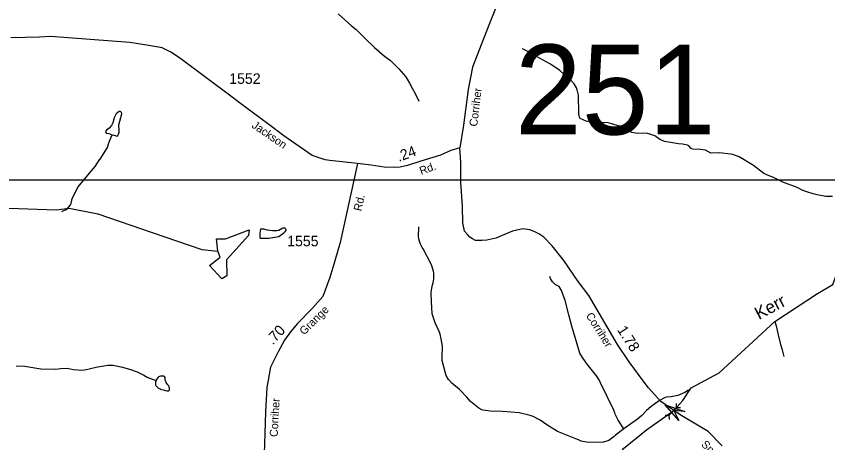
# Model space of a CAD drawing. Extents: x 1473865 to 1648260, y 639067 to 773536.
# Drawn here: x 1492117 to 1501744, y 675561 to 680616 of the extents above; entities that cross this region are included whole.
import ezdxf

# ---------------------------------------------------------------- set-up
doc = ezdxf.new("R2010")
doc.units = 0
for name, color, linetype in [('Exist Hydrographic Creek Single Shore', 7, 'Continuous'), ('Exist Hydrographic Creek Single Shore Label', 7, 'Continuous'), ('Exist Hydrographic Misc Water Feature', 7, 'Continuous'), ('Exist Hydrographic Pond Under 1500 Sq Ft', 7, 'Continuous'), ('Exist Road Secondary Mileage Hundredths English Label', 7, 'Continuous'), ('Exist Road Secondary Structure Pipe Attributed CELL', 7, 'Continuous'), ('Exist Road Secondary Structure Pipe CELL', 7, 'Continuous'), ('Exist Road Secondary Structure Standard Bridge Number Label', 7, 'Continuous'), ('Exist Road Secondary Type 51 Attributed', 7, 'Continuous'), ('Exist Road Secondary Type 51 Label', 7, 'Continuous'), ('Exist Road Secondary Type 51 Number Label', 7, 'Continuous'), ('Map Preparation Inset Cut Line', 7, 'Continuous')]:
    doc.layers.add(name, color=color, linetype=linetype)

msp = doc.modelspace()

# ---------------------------------------------------------------- linework, layer by layer
at = {"layer": 'Exist Hydrographic Creek Single Shore'}
msp.add_lwpolyline([(1498978.2, 674557.6), (1499063.8, 674962.2), (1499194.8, 675284.5), (1499322.9, 675492), (1499595.3, 675714.7), (1499918, 675942.2), (1500025.6, 676060.6), (1500124.3, 676211.6), (1500457.2, 676388.5), (1501116, 676996.4), (1501621.8, 677329.8), (1501802.9, 677435.4), (1501929.9, 677779.9)], dxfattribs=at)
at = {"layer": 'Exist Hydrographic Misc Water Feature'}
for points in [[(1495937.5, 680644.1), (1496094.9, 680501.3), (1496150.1, 680460.3), (1496250.3, 680360.7), (1496366.1, 680246.3), (1496484.4, 680144.1), (1496555.4, 680092.9), (1496657.5, 679991), (1496737.8, 679897.5), (1496782.4, 679820.8), (1496813.4, 679764.2), (1496848.2, 679699.6), (1496894.6, 679610.8)], [(1501801.3, 678479.2), (1501721.3, 678480.7), (1501681.4, 678485.4), (1501633.5, 678494.3), (1501569.9, 678511.5), (1501494.3, 678532.9), (1501438.9, 678553.6), (1501379.3, 678587), (1501210.4, 678650.2), (1501109.4, 678700), (1501022.1, 678737.7), (1500984.3, 678750.4), (1500864.1, 678848.6), (1500693.9, 678947.7), (1500618.4, 678977.1), (1500594.5, 678981.5), (1500456.8, 678997.8), (1500358.8, 678994), (1500295.5, 679027.2), (1500235.6, 679036.3), (1500143.7, 679042), (1500123.8, 679048.4), (1500096.3, 679078.9), (1500080.6, 679087.1), (1500020.8, 679100.3), (1499972.9, 679105.2), (1499877.1, 679119), (1499809.4, 679132.2), (1499751.7, 679155.8), (1499694.7, 679198.3), (1499635, 679219.4), (1499595.2, 679228.2), (1499483.1, 679226.3), (1499419.5, 679239.5), (1499320.2, 679285.3), (1499275.1, 679313.2), (1499137.5, 679350.7), (1498909.8, 679365), (1498877.9, 679373.6), (1498808.2, 679402.1), (1498798.1, 679419.8), (1498791.8, 679458.2), (1498788.8, 679681.1), (1498772.6, 679743.4), (1498765, 679767.5), (1498734, 679816), (1498685, 679868.9), (1498618, 679926.2), (1498564.8, 679971.1), (1498454.2, 680049.1), (1498323.6, 680119.6), (1498240.3, 680165.1), (1498216.6, 680181.5), (1498121.6, 680231.3)], [(1493256.5, 679208.5), (1493276, 679207.1), (1493319.5, 679195.3), (1493332.2, 679218.1), (1493336.6, 679241.9), (1493337.4, 679289.9), (1493333.6, 679298), (1493334.1, 679329.9), (1493368.5, 679457.2), (1493364.8, 679473.2), (1493359, 679481.3), (1493351, 679485.5), (1493337, 679485.8), (1493320.8, 679476.1), (1493304.5, 679460.4), (1493277.6, 679413), (1493262.6, 679351.2), (1493246, 679319.6), (1493221.5, 679290.1), (1493189.1, 679266.7), (1493174.8, 679251), (1493184.5, 679230.8), (1493216.2, 679224.2), (1493256.5, 679208.5)], [(1492657.3, 678300), (1492708.1, 678324.3), (1492724.3, 678336), (1492761.1, 678381.3), (1492769.4, 678397.1), (1492782.4, 678456.9), (1492853, 678595.4), (1492947, 678709.6), (1493053.3, 678835.5), (1493108.8, 678920.1), (1493114.8, 678922.3), (1493198.3, 679059), (1493212.9, 679103.9), (1493222.7, 679136.1), (1493256.5, 679208.5)], [(1490179.7, 678072.6), (1490722.8, 678163.5), (1491259.7, 678320), (1491568.7, 678356.5), (1492593.8, 678322.7), (1492743.8, 678339.4), (1493084.8, 678273.4), (1493730.8, 678053.6), (1494319.8, 677851.3), (1494510.8, 677831)], [(1499326.9, 675725.6), (1499226.6, 675651.4), (1499210.3, 675635.7), (1499145.4, 675586.9), (1499082.1, 675566.6), (1498913.1, 675565.4), (1498881.2, 675567.9), (1498817.4, 675581.2), (1498785.7, 675593.7), (1498753.9, 675606.3), (1498539.5, 675695.6), (1498424.8, 675764.4), (1498373.4, 675799.3), (1498334, 675830.1), (1498250.8, 675871.6), (1498213, 675884.3), (1498083.7, 675916.7), (1497883.9, 675930.5), (1497740, 675933.2), (1497656.2, 675946.8), (1497642.3, 675951), (1497604.7, 675971.7), (1497506.1, 676049.5), (1497463.1, 676102.3), (1497376.7, 676191.8), (1497286.1, 676267.5), (1497244.9, 676310.3), (1497217.7, 676358.7), (1497208.3, 676386.9), (1497171, 676535.5), (1497170.2, 676601.2), (1497175, 676672), (1497174, 676707.3), (1497159.6, 676791.6), (1497144.6, 676847.8), (1497137, 676871.9), (1497087, 676980.8), (1497053, 677089.4), (1497043.6, 677233.5), (1497039.5, 677337.5), (1497042.1, 677369.4), (1497046.5, 677393.3), (1497055.2, 677433.1), (1497063.6, 677456.9), (1497070.5, 677504.8), (1497069.7, 677568.8), (1497066.1, 677592.8), (1497043.4, 677669.2), (1496943, 677859), (1496931.3, 677875.2), (1496908.1, 677923.6), (1496893, 677975.8), (1496889.4, 677999.9), (1496891.7, 678119.7)], [(1495007, 678043), (1495005.7, 677995.3), (1495009.6, 677987.2), (1495025.5, 677984.9), (1495113.6, 677985.3), (1495209.8, 677999.5), (1495233.9, 678007), (1495290.6, 678047.9), (1495313, 678069.5), (1495319.2, 678081.4), (1495319.4, 678089.3), (1495313.5, 678097.4), (1495307.7, 678103.5), (1495299.7, 678105.7), (1495279.7, 678102.1), (1495231.2, 678075), (1495207.1, 678071.5), (1495159.1, 678072.4), (1495095.3, 678081.6), (1495059.4, 678090.3), (1495014, 678091.1), (1495007, 678043)], [(1499326.9, 675725.6), (1499257.8, 675828.7), (1499223.1, 675901.3), (1499219.3, 675915.3), (1499208, 675945.5), (1499049.9, 676272.3), (1499030.5, 676304.7), (1498999.3, 676353.2), (1498889.9, 676493.2), (1498834, 676571.2), (1498804.2, 676622.7), (1498740, 676833.8), (1498713.8, 676926.2), (1498672.5, 677074.9), (1498627.6, 677247.7), (1498585.7, 677364.4), (1498556.6, 677412.9), (1498511, 677437.7), (1498479.6, 677468.3), (1498456.2, 677506.7), (1498446.7, 677530.9)], [(1501116, 676996.4), (1501133.6, 676944.7), (1501155.7, 676840.3), (1501181.6, 676723.9), (1501204.6, 676663.5), (1501223.1, 676583.2)], [(1492114.7, 676470.7), (1492218.7, 676468.7), (1492410.1, 676435.1), (1492578, 676434), (1492646.1, 676440.7), (1492722.2, 676443.2), (1492797.8, 676429.8), (1492893.7, 676422), (1492949.8, 676427), (1493028.2, 676449.5), (1493086.4, 676462.4), (1493203, 676478.5), (1493266.1, 676478.5), (1493378.2, 676454.9), (1493473.7, 676429.1), (1493553.1, 676399.7), (1493632.5, 676362.2), (1493680, 676333.3), (1493776, 676299.2)], [(1493829.2, 676197.3), (1493858.5, 676187), (1493875.1, 676183.4), (1493889.4, 676180.5), (1493902.9, 676177.5), (1493920.5, 676175.5), (1493926.3, 676176.4), (1493932.9, 676179), (1493935.8, 676187), (1493935.5, 676198.2), (1493934, 676210), (1493931.1, 676224), (1493923.9, 676237.6), (1493916.6, 676247.4), (1493905.6, 676262.1), (1493897.3, 676274.1), (1493891.6, 676284.9), (1493887.5, 676294.1), (1493885, 676302.2), (1493883.6, 676310.3), (1493882.3, 676332.8), (1493876.2, 676345.8), (1493867.2, 676350.3), (1493857, 676351.1), (1493844.7, 676350.8), (1493828.5, 676349), (1493815.1, 676345.5), (1493800.9, 676338.3), (1493791.6, 676326.2), (1493781.6, 676308.7), (1493776, 676299.2), (1493773.7, 676290.1), (1493770.3, 676280.5), (1493769, 676268.2), (1493769.8, 676255.9), (1493770.2, 676246.2), (1493772.6, 676239.2), (1493777.9, 676233.2), (1493783.7, 676227.2), (1493789.5, 676221.7), (1493794.7, 676216.2), (1493800.5, 676212.4), (1493806.9, 676208.5), (1493814.4, 676205.1), (1493823.4, 676201.1), (1493829.2, 676197.3)], [(1500092.2, 676185.3), (1500047.6, 676157.6), (1499967, 676119.2), (1499886.7, 676104.7), (1499830.6, 676101.7), (1499814.6, 676098), (1499749.9, 676063.3), (1499644.6, 675987.3), (1499595.8, 675942.2), (1499538.7, 675883.3), (1499486, 675840.4), (1499326.9, 675725.6)]]:
    msp.add_lwpolyline(points, dxfattribs=at)
at = {"layer": 'Exist Hydrographic Pond Under 1500 Sq Ft'}
msp.add_lwpolyline([(1494510.8, 677831), (1494494.4, 677975.7), (1494600.7, 677979.5), (1494881.8, 678086.1), (1494872.9, 678017.4), (1494612.1, 677728.7), (1494613.8, 677540.1), (1494554.8, 677505.2), (1494410.9, 677660.3), (1494536.2, 677759.1), (1494510.8, 677831)], dxfattribs=at)
at = {"layer": 'Exist Road Secondary Structure Pipe Attributed CELL'}
msp.add_lwpolyline([(1499976.4, 675826.1), (1499817.3, 676010.9), (1500047.5, 675930.4), (1499918, 675942.2)], close=True, dxfattribs=at)
at = {"layer": 'Exist Road Secondary Structure Pipe CELL'}
for p, q in [((1499945, 676024.8), (1499947.7, 675974.1)), ((1499864.4, 675886.4), (1499947.7, 675974.1)), ((1499998.5, 675974.1), (1499947.7, 675974.1)), ((1499813.7, 675886.5), (1499864.4, 675886.4)), ((1499867.1, 675835.7), (1499864.4, 675886.4))]:
    msp.add_line(p, q, dxfattribs=at)
at = {"layer": 'Exist Road Secondary Type 51 Attributed'}
for points in [[(1498386.8, 683171.2), (1498286.2, 683018.8), (1498263.4, 682865.5), (1498234.1, 682662), (1498048.6, 681684.9), (1497992.7, 681323.6), (1497944.3, 681095.8), (1497893.7, 680941.3), (1497729.9, 680531.7), (1497575.6, 680136.6), (1497529.4, 680011.3), (1497477, 679746.5), (1497421.5, 679323.4), (1497378.1, 679057.8)], [(1496167, 678872.3), (1495837.6, 678907.8), (1495781.9, 678914.4), (1495627.9, 678966.8), (1495291.8, 679198.5), (1495114.8, 679333.4), (1494841.7, 679534), (1494569.2, 679739.2), (1494477.6, 679806.8), (1494383.6, 679879.6), (1494055.5, 680121.2), (1493953.1, 680190.1), (1493849.4, 680243.2), (1493690.1, 680267.2), (1493463.6, 680303.5), (1492522, 680374.8), (1492393.4, 680366.3), (1492053.1, 680359.2)], [(1497378.1, 679057.8), (1497274.4, 679024.1), (1497151.4, 678968.5), (1496917.5, 678899.5), (1496760.7, 678846.2), (1496672.3, 678827.6), (1496602.2, 678822.8), (1496482.4, 678828.8), (1496326, 678849.8), (1496167, 678872.3)], [(1500492.7, 675522.5), (1500323.6, 675693.4), (1499995.2, 675891.4), (1499918, 675942.2), (1499763.9, 676051.2), (1499617.8, 676212.1), (1499555.4, 676293.2), (1499389.3, 676519), (1499251.6, 676726.7), (1498911.5, 677304.4), (1498784.2, 677472.5), (1498612.1, 677719.3), (1498475, 677893.6), (1498376.8, 677997.2), (1498315.4, 678036.2), (1498260, 678062.7), (1498208.6, 678085.3), (1498126.4, 678095.6), (1498003.1, 678068.9), (1497808.5, 677986.6), (1497701.3, 677963.2), (1497641, 677958.4), (1497567.4, 677958.1), (1497529, 677976.5), (1497496.6, 677997.9), (1497469.8, 678028.2), (1497436.1, 678069.4), (1497416.8, 678165.9), (1497409.5, 678366.3), (1497392.6, 678647.5), (1497392.6, 678881.6), (1497378.1, 679057.8)], [(1496167, 678872.3), (1495961.9, 677933.4), (1495898.3, 677718.4), (1495838.4, 677520), (1495753.5, 677292.9), (1495629.2, 677150.9), (1495452.4, 676975.8), (1495370.7, 676875.2), (1495301.3, 676776.3), (1495224.8, 676637.6), (1495133.2, 676455.6), (1495091.3, 676214.3), (1495073, 675927.9), (1495068.3, 675671.6), (1495059.4, 675432.3)]]:
    msp.add_lwpolyline(points, dxfattribs=at)
at = {"layer": 'Map Preparation Inset Cut Line'}
msp.add_lwpolyline([(1481537.9, 640573), (1544130.8, 640573), (1544130.8, 678673.7), (1481537.9, 678673.7), (1481537.9, 640573)], dxfattribs=at)

# ---------------------------------------------------------------- texts
at = {"layer": 'Exist Hydrographic Creek Single Shore Label'}
msp.add_text('Kerr', height=150, rotation=28.10042, dxfattribs=at).set_placement((1500927.4, 677014.8))
at = {"layer": 'Exist Road Secondary Mileage Hundredths English Label'}
for s, rotation, p in [('.24', 19.92636, (1496655.6, 678889)), ('.70', 47.048, (1495160.1, 676714)), ('1.78', 302.65421, (1499241.2, 676899.3))]:
    msp.add_text(s, height=125, rotation=rotation, dxfattribs=at).set_placement(p)
at = {"layer": 'Exist Road Secondary Structure Standard Bridge Number Label'}
msp.add_text('251', height=1066.27, dxfattribs=at).set_placement((1498032.2, 679214.5))
at = {"layer": 'Exist Road Secondary Type 51 Label'}
for s, rotation, p in [('Corriher', 83.0957, (1497585.1, 679304.6)), ('Jackson', 325.41869, (1494903.9, 679303.5)), ('Rd.', 19.92636, (1496921.1, 678734.6)), ('Rd.', 77.12069, (1496210, 678299.5)), ('Grange', 44.72493, (1495532.6, 676830.4)), ('Corriher', 302.65421, (1498870.7, 677067)), ('Corriher', 86.77721, (1495217.7, 675627)), ('Springs', 315.0038, (1500235.1, 675533.5))]:
    msp.add_text(s, height=95, rotation=rotation, dxfattribs=at).set_placement(p)
at = {"layer": 'Exist Road Secondary Type 51 Number Label'}
for s, p in [('1552', (1494644.2, 679814.3)), ('1555', (1495331.5, 677889))]:
    msp.add_text(s, height=125, dxfattribs=at).set_placement(p)

doc.saveas('drawing.dxf')
